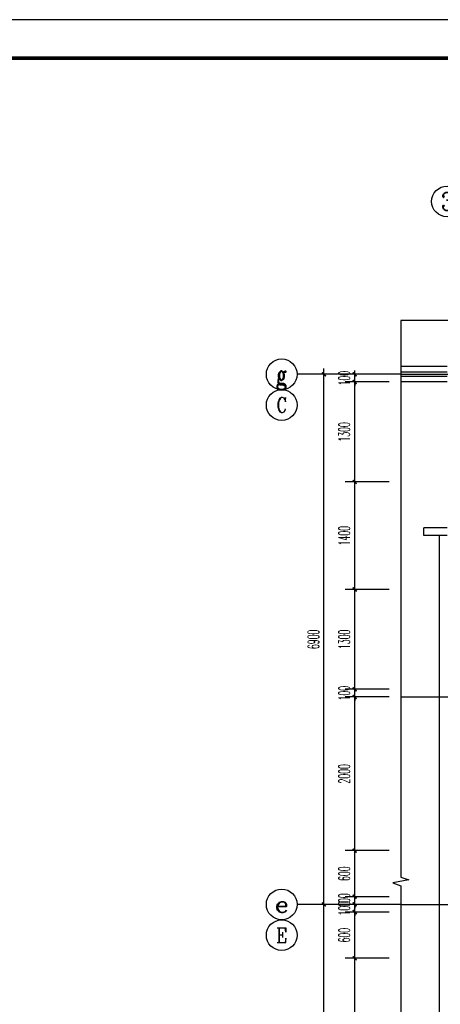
# Model space of a CAD drawing. Extents: x 1779708 to 7299578, y -1121471 to 88434.
# Tile 763 of 1056: x 6276079 to 6281549, y -956966 to -944150. Entities that reach past the tile are written whole.
import ezdxf
from ezdxf.enums import TextEntityAlignment as Align

# ---------------------------------------------------------------- set-up
doc = ezdxf.new("R2010")
doc.units = 0
doc.header["$LTSCALE"] = 1000
doc.header["$MEASUREMENT"] = 0
doc.linetypes.add('DOTE', pattern=[2.42, 2, -0.2, 0.02, -0.2])
doc.layers.get('0').update_dxf_attribs({"linetype": 'CONTINUOUS'})
doc.layers.get('Defpoints').update_dxf_attribs({"linetype": 'CONTINUOUS'})
for name, color, linetype in [('AXIS', 3, 'CONTINUOUS'), ('AXIS_TEXT', 7, 'CONTINUOUS'), ('DIM_SYMB', 3, 'CONTINUOUS'), ('DOTE', 1, 'DOTE'), ('PUB_DIM', 3, 'CONTINUOUS'), ('PUB_TITLE', 4, 'CONTINUOUS'), ('WALL', 255, 'CONTINUOUS'), ('可见线', 6, 'CONTINUOUS'), ('室外构件', 4, 'CONTINUOUS'), ('栏杆', 6, 'CONTINUOUS'), ('看线', 3, 'CONTINUOUS')]:
    doc.layers.add(name, color=color, linetype=linetype)
doc.styles.add('_TCH_AXIS', font='COMPLEX', dxfattribs={"bigfont": 'GBCBIG'})
doc.styles.add('_TCH_DIM_T3', font='SIMPLEX.shx', dxfattribs={"width": 0.494118, "bigfont": 'GBCBIG.shx'})
doc.styles.add('COMPLEX', font='COMPLEX')
doc.dimstyles.new('_TCH_ARCH&&50', dxfattribs={"dimtxt": 148.75, "dimasz": 50, "dimexe": 125, "dimexo": 150, "dimgap": 63.125, "dimtad": 1, "dimdec": 0, "dimzin": 0, "dimdsep": 46, "dimtxsty": '_TCH_DIM_T3', "dimblk": 'ARCHTICK', "dimcen": 0.09, "dimdle": 75, "dimclrt": 7, "dimazin": 2, "dimtfac": 1, "dimtdec": 0, "dimtix": 1, "dimtmove": 2, "dimatfit": 3, "dimfxl": 250, "dimtolj": 1, "dimtzin": 0, "dimarcsym": 0})

# ---------------------------------------------------------------- blocks, each defined once
blk = doc.blocks.new('A$C3D8761CE')
at = {"layer": 'PUB_TITLE'}
blk.add_lwpolyline([(0, 0), (84100, 0), (84100, 59400), (0, 59400)], close=True, dxfattribs=at)
at = {"layer": 'PUB_TITLE', "const_width": 100}
blk.add_lwpolyline([(2500, 1000), (83100, 1000), (83100, 58400), (2500, 58400)], close=True, dxfattribs=at)
blk = doc.blocks.new('_AXISO')
blk.add_circle((0, 0), 0.5)
at = {"layer": 'AXIS_TEXT', "style": 'COMPLEX', "width": 1.041667}
blk.add_attdef('A', text='', height=0.56, dxfattribs=at).set_placement((-0.25, -0.28), (0.25, -0.28), align=Align.FIT)
blk = doc.blocks.new('_ArchTick')
at = {"color": 0, "linetype": 'ByBlock', "const_width": 0.4}
blk.add_lwpolyline([(-0.5, -0.5), (0.5, 0.5)], dxfattribs=at)
blk = doc.blocks.new('*D2329')
at = {"layer": 'Defpoints', "color": 0, "transparency": 16777216}
for p in [(6280436, -948766), (6281036, -948766), (6281036, -948866)]:
    blk.add_point(p, dxfattribs=at)
at = {"layer": 'PUB_DIM', "color": 0, "lineweight": -2, "transparency": 16777216}
for p, q in [((6280436, -948766), (6280436, -948716)), ((6280886, -948766), (6280311, -948766)), ((6280886, -948866), (6280311, -948866)), ((6280436, -948866), (6280436, -948766)), ((6280436, -948866), (6280436, -948916))]:
    blk.add_line(p, q, dxfattribs=at)
at = {"layer": 'PUB_DIM', "color": 0, "lineweight": -2, "transparency": 16777216, "xscale": 50, "yscale": 50, "zscale": 50}
for p, rotation in [((6280436, -948766), 270), ((6280436, -948866), 90)]:
    blk.add_blockref('_ArchTick', p, dxfattribs=dict(at, rotation=rotation))
at = {"layer": 'PUB_DIM', "color": 7, "transparency": 16777216, "insert": (6280299, -948816), "char_height": 148.8, "attachment_point": 5, "rotation": 90, "style": '_TCH_DIM_T3'}
blk.add_mtext('\\A1;100', dxfattribs=at)
blk = doc.blocks.new('*D2330')
at = {"layer": 'Defpoints', "color": 0, "transparency": 16777216}
for p in [(6280436, -948866), (6281036, -948866), (6281036, -950166)]:
    blk.add_point(p, dxfattribs=at)
at = {"layer": 'PUB_DIM', "color": 0, "lineweight": -2, "transparency": 16777216}
for p, q in [((6280886, -948866), (6280311, -948866)), ((6280436, -950241), (6280436, -948791)), ((6280886, -950166), (6280311, -950166))]:
    blk.add_line(p, q, dxfattribs=at)
at = {"layer": 'PUB_DIM', "color": 0, "lineweight": -2, "transparency": 16777216, "xscale": 50, "yscale": 50, "zscale": 50}
for p, rotation in [((6280436, -948866), 90), ((6280436, -950166), 270)]:
    blk.add_blockref('_ArchTick', p, dxfattribs=dict(at, rotation=rotation))
at = {"layer": 'PUB_DIM', "color": 7, "transparency": 16777216, "insert": (6280299, -949516), "char_height": 148.8, "attachment_point": 5, "rotation": 90, "style": '_TCH_DIM_T3'}
blk.add_mtext('\\A1;1300', dxfattribs=at)
blk = doc.blocks.new('*D2331')
at = {"layer": 'Defpoints', "color": 0, "transparency": 16777216}
for p in [(6280436, -950166), (6281036, -950166), (6281036, -951566)]:
    blk.add_point(p, dxfattribs=at)
at = {"layer": 'PUB_DIM', "color": 0, "lineweight": -2, "transparency": 16777216}
for p, q in [((6280886, -950166), (6280311, -950166)), ((6280436, -951641), (6280436, -950091)), ((6280886, -951566), (6280311, -951566))]:
    blk.add_line(p, q, dxfattribs=at)
at = {"layer": 'PUB_DIM', "color": 0, "lineweight": -2, "transparency": 16777216, "xscale": 50, "yscale": 50, "zscale": 50}
for p, rotation in [((6280436, -950166), 90), ((6280436, -951566), 270)]:
    blk.add_blockref('_ArchTick', p, dxfattribs=dict(at, rotation=rotation))
at = {"layer": 'PUB_DIM', "color": 7, "transparency": 16777216, "insert": (6280299, -950866), "char_height": 148.8, "attachment_point": 5, "rotation": 90, "style": '_TCH_DIM_T3'}
blk.add_mtext('\\A1;1400', dxfattribs=at)
blk = doc.blocks.new('*D2332')
at = {"layer": 'Defpoints', "color": 0, "transparency": 16777216}
for p in [(6280436, -951566), (6281036, -951566), (6281036, -952866)]:
    blk.add_point(p, dxfattribs=at)
at = {"layer": 'PUB_DIM', "color": 0, "lineweight": -2, "transparency": 16777216}
for p, q in [((6280886, -951566), (6280311, -951566)), ((6280436, -952941), (6280436, -951491)), ((6280886, -952866), (6280311, -952866))]:
    blk.add_line(p, q, dxfattribs=at)
at = {"layer": 'PUB_DIM', "color": 0, "lineweight": -2, "transparency": 16777216, "xscale": 50, "yscale": 50, "zscale": 50}
for p, rotation in [((6280436, -951566), 90), ((6280436, -952866), 270)]:
    blk.add_blockref('_ArchTick', p, dxfattribs=dict(at, rotation=rotation))
at = {"layer": 'PUB_DIM', "color": 7, "transparency": 16777216, "insert": (6280299, -952216), "char_height": 148.8, "attachment_point": 5, "rotation": 90, "style": '_TCH_DIM_T3'}
blk.add_mtext('\\A1;1300', dxfattribs=at)
blk = doc.blocks.new('*D2333')
at = {"layer": 'Defpoints', "color": 0, "transparency": 16777216}
for p in [(6280436, -952866), (6281036, -952866), (6281036, -952966)]:
    blk.add_point(p, dxfattribs=at)
at = {"layer": 'PUB_DIM', "color": 0, "lineweight": -2, "transparency": 16777216}
for p, q in [((6280436, -952866), (6280436, -952816)), ((6280886, -952866), (6280311, -952866)), ((6280886, -952966), (6280311, -952966)), ((6280436, -952966), (6280436, -952866)), ((6280436, -952966), (6280436, -953016))]:
    blk.add_line(p, q, dxfattribs=at)
at = {"layer": 'PUB_DIM', "color": 0, "lineweight": -2, "transparency": 16777216, "xscale": 50, "yscale": 50, "zscale": 50}
for p, rotation in [((6280436, -952866), 270), ((6280436, -952966), 90)]:
    blk.add_blockref('_ArchTick', p, dxfattribs=dict(at, rotation=rotation))
at = {"layer": 'PUB_DIM', "color": 7, "transparency": 16777216, "insert": (6280299, -952916), "char_height": 148.8, "attachment_point": 5, "rotation": 90, "style": '_TCH_DIM_T3'}
blk.add_mtext('\\A1;100', dxfattribs=at)
blk = doc.blocks.new('*D2334')
at = {"layer": 'Defpoints', "color": 0, "transparency": 16777216}
for p in [(6280436, -952966), (6281036, -952966), (6281036, -954966)]:
    blk.add_point(p, dxfattribs=at)
at = {"layer": 'PUB_DIM', "color": 0, "lineweight": -2, "transparency": 16777216}
for p, q in [((6280886, -952966), (6280311, -952966)), ((6280436, -955041), (6280436, -952891)), ((6280886, -954966), (6280311, -954966))]:
    blk.add_line(p, q, dxfattribs=at)
at = {"layer": 'PUB_DIM', "color": 0, "lineweight": -2, "transparency": 16777216, "xscale": 50, "yscale": 50, "zscale": 50}
for p, rotation in [((6280436, -952966), 90), ((6280436, -954966), 270)]:
    blk.add_blockref('_ArchTick', p, dxfattribs=dict(at, rotation=rotation))
at = {"layer": 'PUB_DIM', "color": 7, "transparency": 16777216, "insert": (6280299, -953966), "char_height": 148.8, "attachment_point": 5, "rotation": 90, "style": '_TCH_DIM_T3'}
blk.add_mtext('\\A1;2000', dxfattribs=at)
blk = doc.blocks.new('*D2335')
at = {"layer": 'Defpoints', "color": 0, "transparency": 16777216}
for p in [(6280436, -954966), (6281036, -954966), (6281036, -955566)]:
    blk.add_point(p, dxfattribs=at)
at = {"layer": 'PUB_DIM', "color": 0, "lineweight": -2, "transparency": 16777216}
for p, q in [((6280436, -955641), (6280436, -954891)), ((6280886, -954966), (6280311, -954966)), ((6280886, -955566), (6280311, -955566))]:
    blk.add_line(p, q, dxfattribs=at)
at = {"layer": 'PUB_DIM', "color": 0, "lineweight": -2, "transparency": 16777216, "xscale": 50, "yscale": 50, "zscale": 50}
for p, rotation in [((6280436, -954966), 90), ((6280436, -955566), 270)]:
    blk.add_blockref('_ArchTick', p, dxfattribs=dict(at, rotation=rotation))
at = {"layer": 'PUB_DIM', "color": 7, "transparency": 16777216, "insert": (6280299, -955266), "char_height": 148.8, "attachment_point": 5, "rotation": 90, "style": '_TCH_DIM_T3'}
blk.add_mtext('\\A1;600', dxfattribs=at)
blk = doc.blocks.new('*D2336')
at = {"layer": 'Defpoints', "color": 0, "transparency": 16777216}
for p in [(6280436, -955566), (6281036, -955566), (6281036, -955666)]:
    blk.add_point(p, dxfattribs=at)
at = {"layer": 'PUB_DIM', "color": 0, "lineweight": -2, "transparency": 16777216}
for p, q in [((6280436, -955566), (6280436, -955516)), ((6280886, -955566), (6280311, -955566)), ((6280886, -955666), (6280311, -955666)), ((6280436, -955666), (6280436, -955566)), ((6280436, -955666), (6280436, -955716))]:
    blk.add_line(p, q, dxfattribs=at)
at = {"layer": 'PUB_DIM', "color": 0, "lineweight": -2, "transparency": 16777216, "xscale": 50, "yscale": 50, "zscale": 50}
for p, rotation in [((6280436, -955566), 270), ((6280436, -955666), 90)]:
    blk.add_blockref('_ArchTick', p, dxfattribs=dict(at, rotation=rotation))
at = {"layer": 'PUB_DIM', "color": 7, "transparency": 16777216, "insert": (6280299, -955616), "char_height": 148.8, "attachment_point": 5, "rotation": 90, "style": '_TCH_DIM_T3'}
blk.add_mtext('\\A1;100', dxfattribs=at)
blk = doc.blocks.new('*D2337')
at = {"layer": 'Defpoints', "color": 0, "transparency": 16777216}
for p in [(6280436, -955666), (6281036, -955666), (6281036, -955766)]:
    blk.add_point(p, dxfattribs=at)
at = {"layer": 'PUB_DIM', "color": 0, "lineweight": -2, "transparency": 16777216}
for p, q in [((6280886, -955666), (6280311, -955666)), ((6280436, -955666), (6280436, -955616)), ((6280436, -955766), (6280436, -955666)), ((6280886, -955766), (6280311, -955766)), ((6280436, -955766), (6280436, -955816))]:
    blk.add_line(p, q, dxfattribs=at)
at = {"layer": 'PUB_DIM', "color": 0, "lineweight": -2, "transparency": 16777216, "xscale": 50, "yscale": 50, "zscale": 50}
for p, rotation in [((6280436, -955666), 270), ((6280436, -955766), 90)]:
    blk.add_blockref('_ArchTick', p, dxfattribs=dict(at, rotation=rotation))
at = {"layer": 'PUB_DIM', "color": 7, "transparency": 16777216, "insert": (6280299, -955716), "char_height": 148.8, "attachment_point": 5, "rotation": 90, "style": '_TCH_DIM_T3'}
blk.add_mtext('\\A1;100', dxfattribs=at)
blk = doc.blocks.new('*D2338')
at = {"layer": 'Defpoints', "color": 0, "transparency": 16777216}
for p in [(6280436, -955766), (6281036, -955766), (6281036, -956366)]:
    blk.add_point(p, dxfattribs=at)
at = {"layer": 'PUB_DIM', "color": 0, "lineweight": -2, "transparency": 16777216}
for p, q in [((6280886, -955766), (6280311, -955766)), ((6280436, -956441), (6280436, -955691)), ((6280886, -956366), (6280311, -956366))]:
    blk.add_line(p, q, dxfattribs=at)
at = {"layer": 'PUB_DIM', "color": 0, "lineweight": -2, "transparency": 16777216, "xscale": 50, "yscale": 50, "zscale": 50}
for p, rotation in [((6280436, -955766), 90), ((6280436, -956366), 270)]:
    blk.add_blockref('_ArchTick', p, dxfattribs=dict(at, rotation=rotation))
at = {"layer": 'PUB_DIM', "color": 7, "transparency": 16777216, "insert": (6280299, -956066), "char_height": 148.8, "attachment_point": 5, "rotation": 90, "style": '_TCH_DIM_T3'}
blk.add_mtext('\\A1;600', dxfattribs=at)
blk = doc.blocks.new('*D2339')
at = {"layer": 'Defpoints', "color": 0, "transparency": 16777216}
for p in [(6280436, -956366), (6281036, -956366), (6281036, -958266)]:
    blk.add_point(p, dxfattribs=at)
at = {"layer": 'PUB_DIM', "color": 0, "lineweight": -2, "transparency": 16777216}
for p, q in [((6280436, -958341), (6280436, -956291)), ((6280886, -956366), (6280311, -956366)), ((6280886, -958266), (6280311, -958266))]:
    blk.add_line(p, q, dxfattribs=at)
at = {"layer": 'PUB_DIM', "color": 0, "lineweight": -2, "transparency": 16777216, "xscale": 50, "yscale": 50, "zscale": 50}
for p, rotation in [((6280436, -956366), 90), ((6280436, -958266), 270)]:
    blk.add_blockref('_ArchTick', p, dxfattribs=dict(at, rotation=rotation))
at = {"layer": 'PUB_DIM', "color": 7, "transparency": 16777216, "insert": (6280299, -957316), "char_height": 148.8, "attachment_point": 5, "rotation": 90, "style": '_TCH_DIM_T3'}
blk.add_mtext('\\A1;1900', dxfattribs=at)
blk = doc.blocks.new('*D2344')
at = {"layer": 'Defpoints', "color": 0, "transparency": 16777216}
for p in [(6280036, -955666), (6280436, -955666), (6280436, -961966)]:
    blk.add_point(p, dxfattribs=at)
at = {"layer": 'PUB_DIM', "color": 0, "lineweight": -2, "transparency": 16777216}
for p, q in [((6280286, -955666), (6279911, -955666)), ((6280036, -962041), (6280036, -955591)), ((6280286, -961966), (6279911, -961966))]:
    blk.add_line(p, q, dxfattribs=at)
at = {"layer": 'PUB_DIM', "color": 0, "lineweight": -2, "transparency": 16777216, "xscale": 50, "yscale": 50, "zscale": 50}
for p, rotation in [((6280036, -955666), 90), ((6280036, -961966), 270)]:
    blk.add_blockref('_ArchTick', p, dxfattribs=dict(at, rotation=rotation))
at = {"layer": 'PUB_DIM', "color": 7, "transparency": 16777216, "insert": (6279899, -958816), "char_height": 148.8, "attachment_point": 5, "rotation": 90, "style": '_TCH_DIM_T3'}
blk.add_mtext('\\A1;6300', dxfattribs=at)
blk = doc.blocks.new('*D2345')
at = {"layer": 'Defpoints', "color": 0, "transparency": 16777216}
for p in [(6280036, -948766), (6280436, -948766), (6280436, -955666)]:
    blk.add_point(p, dxfattribs=at)
at = {"layer": 'PUB_DIM', "color": 0, "lineweight": -2, "transparency": 16777216}
for p, q in [((6280036, -955741), (6280036, -948691)), ((6280286, -948766), (6279911, -948766)), ((6280286, -955666), (6279911, -955666))]:
    blk.add_line(p, q, dxfattribs=at)
at = {"layer": 'PUB_DIM', "color": 0, "lineweight": -2, "transparency": 16777216, "xscale": 50, "yscale": 50, "zscale": 50}
for p, rotation in [((6280036, -948766), 90), ((6280036, -955666), 270)]:
    blk.add_blockref('_ArchTick', p, dxfattribs=dict(at, rotation=rotation))
at = {"layer": 'PUB_DIM', "color": 7, "transparency": 16777216, "insert": (6279899, -952216), "char_height": 148.8, "attachment_point": 5, "rotation": 90, "style": '_TCH_DIM_T3'}
blk.add_mtext('\\A1;6900', dxfattribs=at)

msp = doc.modelspace()

# ---------------------------------------------------------------- linework, layer by layer
at = {"layer": 'AXIS'}
for p, q in [((6281036.4, -948766), (6279686.4, -948766)), ((6281036.4, -955666), (6279686.4, -955666))]:
    msp.add_line(p, q, dxfattribs=at)
for centre in [(6279486.4, -949166), (6279486.4, -956066)]:
    msp.add_circle(centre, 200, dxfattribs=at)
at = {"layer": 'DIM_SYMB'}
for points in [[(6290936.4, -948066), (6286042.6, -948066), (6286004.4, -948171), (6285967.4, -947961), (6285930.1, -948066), (6281036.4, -948066)], [(6281036.4, -948066), (6281036.4, -955309.8), (6281141.4, -955348), (6280931.4, -955385), (6281036.4, -955422.3), (6281036.4, -962666)]]:
    msp.add_lwpolyline(points, dxfattribs=at)
at = {"layer": 'DOTE'}
for p, q in [((6281036.4, -948766), (6290936.4, -948766)), ((6281036.4, -952966), (6290936.4, -952966)), ((6281036.4, -955666), (6290936.4, -955666))]:
    msp.add_line(p, q, dxfattribs=at)
at = {"layer": 'WALL'}
for p, q in [((6281636.4, -950766), (6281336.4, -950766)), ((6281336.4, -950866), (6281336.4, -950766)), ((6281636.4, -950866), (6281336.4, -950866))]:
    msp.add_line(p, q, dxfattribs=at)
at = {"layer": '室外构件'}
for points in [[(6281636.4, -948736), (6281036.4, -948736)], [(6281636.4, -948796), (6281036.4, -948796)]]:
    msp.add_lwpolyline(points, dxfattribs=at)
at = {"layer": '栏杆'}
for p, q in [((6281636.4, -948666), (6281036.4, -948666)), ((6281636.4, -948866), (6281036.4, -948866))]:
    msp.add_line(p, q, dxfattribs=at)
at = {"layer": '看线', "color": 190}
msp.add_line((6281536.4, -950866), (6281536.4, -959866), dxfattribs=at)

# ---------------------------------------------------------------- block references
at = {"layer": 'AXIS'}
ref = msp.add_blockref('_AXISO', (6281636.4, -946516), dxfattribs=dict(at, xscale=400, yscale=400, zscale=400))
ref.add_attrib('A', '3', dxfattribs={"layer": 'AXIS_TEXT', "height": 233, "style": '_TCH_AXIS'}).set_placement((6281558.7, -946632.5), (6281714, -946632.5), align=Align.FIT)
ref = msp.add_blockref('_AXISO', (6279486.4, -948766), dxfattribs=dict(at, xscale=400, yscale=400, zscale=400))
ref.add_attrib('A', 'g', dxfattribs={"layer": 'AXIS_TEXT', "height": 243.1, "style": '_TCH_AXIS', "width": 0.857143}).set_placement((6279416.9, -948887.6), (6279555.8, -948887.6), align=Align.FIT)
ref = msp.add_blockref('_AXISO', (6279486.4, -955666), dxfattribs=dict(at, xscale=400, yscale=400, zscale=400))
ref.add_attrib('A', 'e', dxfattribs={"layer": 'AXIS_TEXT', "height": 212.6, "style": '_TCH_AXIS', "width": 1.384615}).set_placement((6279395.3, -955772.3), (6279577.5, -955772.3), align=Align.FIT)
at = {"layer": '可见线', "xscale": 0.5, "yscale": 0.5, "zscale": 0.5}
msp.add_blockref('A$C3D8761CE', (6258394.5, -973850.2), dxfattribs=at)

# ---------------------------------------------------------------- texts
at = {"layer": 'AXIS_TEXT', "color": 7, "style": '_TCH_AXIS'}
for s, height, p, p2 in [('C', 195.3, (6279416.6, -949263.7), (6279556.1, -949263.7)), ('E', 190.9, (6279413.7, -956161.5), (6279559.1, -956161.5))]:
    msp.add_text(s, height=height, dxfattribs=at).set_placement(p, p2, align=Align.FIT)

# ---------------------------------------------------------------- dimensions: what is measured, and where the dimension line sits
at = {"layer": 'PUB_DIM'}
for p1, p2, distance, picture, middle in [((6280436.4, -955666), (6280436.4, -948766), 400, '*D2345', (6279898.9, -952216)), ((6281036.4, -948866), (6281036.4, -948766), 600, '*D2329', (6280298.9, -948816)), ((6281036.38402, -950165.53249), (6281036.38402, -948866.03248), 600, '*D2330', (6280298.88402, -949515.78249)), ((6281036.384, -951566.0324), (6281036.384, -950165.5325), 600, '*D2331', (6280298.884, -950865.7825)), ((6281036.4, -952866), (6281036.4, -951566), 600, '*D2332', (6280298.9, -952216)), ((6281036.4, -952966), (6281036.4, -952866), 600, '*D2333', (6280298.9, -952916)), ((6281036.4, -954966), (6281036.4, -952966), 600, '*D2334', (6280298.9, -953966)), ((6281036.4, -955566), (6281036.4, -954966), 600, '*D2335', (6280298.9, -955266)), ((6281036.4, -955666), (6281036.4, -955566), 600, '*D2336', (6280298.9, -955616)), ((6281036.4, -955766), (6281036.4, -955666), 600, '*D2337', (6280298.9, -955716)), ((6280436.4, -961966), (6280436.4, -955666), 400, '*D2344', (6279898.9, -958816)), ((6281036.4, -956366), (6281036.4, -955766), 600, '*D2338', (6280298.9, -956066)), ((6281036.4, -958266), (6281036.4, -956366), 600, '*D2339', (6280298.9, -957316))]:
    dim = msp.add_aligned_dim(p1=p1, p2=p2, distance=distance, dimstyle='_TCH_ARCH&&50', dxfattribs=at)
    dim.commit()
    dim.dimension.update_dxf_attribs({"geometry": picture, "text_midpoint": middle})

doc.saveas('drawing.dxf')
